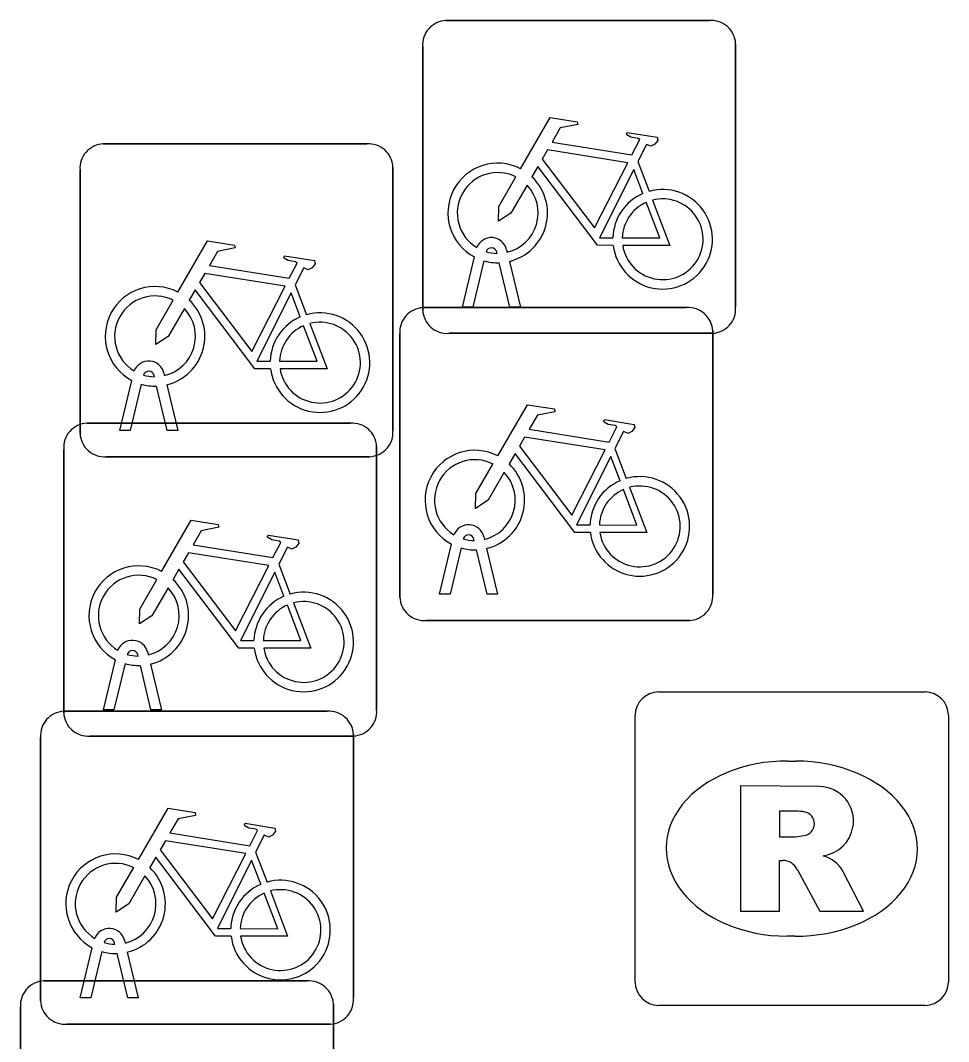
# Model space of a CAD drawing. Extents: x 161848 to 162726, y 385382 to 386521.
# Drawn here: x 162023.335 to 162026.298, y 385653.642 to 385656.903 of the extents above; entities that cross this region are included whole.
import ezdxf

# ---------------------------------------------------------------- set-up
doc = ezdxf.new("R2010")
doc.units = 0
doc.layers.add('IMGEO_Fietsenrek', color=7, linetype='Continuous')
doc.layers.add('IMGEO_Rioolput', color=7, linetype='Continuous')

msp = doc.modelspace()

# ---------------------------------------------------------------- linework, layer by layer
at = {"layer": 'IMGEO_Fietsenrek'}
for p, q in [((162024.6939, 385656.9025), (162025.5348, 385656.9025)), ((162025.5348, 385656.9025), (162024.6939, 385656.9025)), ((162024.6195, 385655.9779), (162024.6195, 385656.8188)), ((162024.6195, 385656.8188), (162024.6195, 385655.9779)), ((162025.6185, 385656.8281), (162025.6185, 385655.9872)), ((162025.6185, 385655.9872), (162025.6185, 385656.8281)), ((162023.5999, 385656.5085), (162024.4408, 385656.5085)), ((162024.4408, 385656.5085), (162023.5999, 385656.5085)), ((162025.3062, 385656.4522), (162025.3425, 385656.357)), ((162023.5255, 385655.5839), (162023.5255, 385656.4248)), ((162023.5255, 385656.4248), (162023.5255, 385655.5839)), ((162024.5245, 385656.4341), (162024.5245, 385655.5932)), ((162024.5245, 385655.5932), (162024.5245, 385656.4341)), ((162024.8569, 385656.1589), (162024.8559, 385656.1632)), ((162024.8876, 385656.1704), (162024.8894, 385656.1625)), ((162024.7465, 385655.9873), (162024.7848, 385656.1473)), ((162024.8152, 385656.1351), (162024.7799, 385655.9873)), ((162024.898, 385655.9873), (162024.8641, 385656.129)), ((162024.8964, 385656.1333), (162024.9314, 385655.9873)), ((162024.2122, 385656.0582), (162024.2485, 385655.963)), ((162024.6209, 385655.9855), (162025.4618, 385655.9855)), ((162025.4618, 385655.9855), (162024.6209, 385655.9855)), ((162024.7799, 385655.9873), (162024.7465, 385655.9873)), ((162024.9314, 385655.9873), (162024.898, 385655.9873)), ((162024.5465, 385655.0609), (162024.5465, 385655.9018)), ((162024.5465, 385655.9018), (162024.5465, 385655.0609)), ((162025.5441, 385655.9035), (162024.7032, 385655.9035)), ((162024.7032, 385655.9035), (162025.5441, 385655.9035)), ((162025.5455, 385655.9111), (162025.5455, 385655.0702)), ((162025.5455, 385655.0702), (162025.5455, 385655.9111)), ((162023.7629, 385655.7649), (162023.7619, 385655.7692)), ((162023.7936, 385655.7764), (162023.7954, 385655.7685)), ((162023.6525, 385655.5933), (162023.6908, 385655.7533)), ((162023.7212, 385655.7411), (162023.6859, 385655.5933)), ((162023.804, 385655.5933), (162023.7701, 385655.735)), ((162023.8024, 385655.7393), (162023.8374, 385655.5933)), ((162023.5479, 385655.6165), (162024.3888, 385655.6165)), ((162024.3888, 385655.6165), (162023.5479, 385655.6165)), ((162023.6859, 385655.5933), (162023.6525, 385655.5933)), ((162023.8374, 385655.5933), (162023.804, 385655.5933)), ((162024.4725, 385655.5421), (162024.4725, 385654.7012)), ((162024.4725, 385654.7012), (162024.4725, 385655.5421)), ((162023.4735, 385654.6919), (162023.4735, 385655.5328)), ((162023.4735, 385655.5328), (162023.4735, 385654.6919)), ((162024.4501, 385655.5095), (162023.6092, 385655.5095)), ((162023.6092, 385655.5095), (162024.4501, 385655.5095)), ((162025.2332, 385655.5352), (162025.2695, 385655.44)), ((162024.7839, 385655.2419), (162024.7829, 385655.2462)), ((162024.8146, 385655.2534), (162024.8164, 385655.2455)), ((162024.6735, 385655.0703), (162024.7118, 385655.2303)), ((162024.7422, 385655.2181), (162024.7069, 385655.0703)), ((162024.8234, 385655.2163), (162024.8584, 385655.0703)), ((162024.825, 385655.0703), (162024.7911, 385655.212)), ((162024.1602, 385655.1662), (162024.1965, 385655.071)), ((162024.7069, 385655.0703), (162024.6735, 385655.0703)), ((162024.8584, 385655.0703), (162024.825, 385655.0703)), ((162025.4711, 385654.9865), (162024.6302, 385654.9865)), ((162024.6302, 385654.9865), (162025.4711, 385654.9865)), ((162023.6005, 385654.7013), (162023.6388, 385654.8613)), ((162023.7109, 385654.8729), (162023.7099, 385654.8772)), ((162023.7416, 385654.8844), (162023.7434, 385654.8765)), ((162023.6692, 385654.8491), (162023.6339, 385654.7013)), ((162023.752, 385654.7013), (162023.7181, 385654.843)), ((162023.7504, 385654.8473), (162023.7854, 385654.7013)), ((162023.4739, 385654.6965), (162024.3148, 385654.6965)), ((162024.3148, 385654.6965), (162023.4739, 385654.6965)), ((162023.6339, 385654.7013), (162023.6005, 385654.7013)), ((162023.7854, 385654.7013), (162023.752, 385654.7013)), ((162023.3995, 385653.7719), (162023.3995, 385654.6128)), ((162023.3995, 385654.6128), (162023.3995, 385653.7719)), ((162024.3981, 385654.6175), (162023.5572, 385654.6175)), ((162023.5572, 385654.6175), (162024.3981, 385654.6175)), ((162024.3985, 385654.6221), (162024.3985, 385653.7812)), ((162024.3985, 385653.7812), (162024.3985, 385654.6221)), ((162024.0862, 385654.2462), (162024.1225, 385654.151)), ((162023.5265, 385653.7813), (162023.5648, 385653.9413)), ((162023.6369, 385653.9529), (162023.6359, 385653.9572)), ((162023.6676, 385653.9644), (162023.6694, 385653.9565)), ((162023.5952, 385653.9291), (162023.5599, 385653.7813)), ((162023.678, 385653.7813), (162023.6441, 385653.923)), ((162023.6764, 385653.9273), (162023.7114, 385653.7813)), ((162023.4099, 385653.8355), (162024.2508, 385653.8355)), ((162024.2508, 385653.8355), (162023.4099, 385653.8355)), ((162023.5599, 385653.7813), (162023.5265, 385653.7813)), ((162023.7114, 385653.7813), (162023.678, 385653.7813)), ((162023.3355, 385652.9109), (162023.3355, 385653.7518)), ((162023.3355, 385653.7518), (162023.3355, 385652.9109)), ((162024.3345, 385653.7611), (162024.3345, 385652.9202)), ((162024.3345, 385652.9202), (162024.3345, 385653.7611)), ((162024.3241, 385653.6975), (162023.4832, 385653.6975)), ((162023.4832, 385653.6975), (162024.3241, 385653.6975))]:
    msp.add_line(p, q, dxfattribs=at)
for points in [[(162024.9321, 385656.4292), (162025.0268, 385656.5927), (162025.113, 385656.5789), (162025.1147, 385656.5702), (162025.0586, 385656.5593), (162025.0324, 385656.514), (162025.2876, 385656.4732)], [(162025.2876, 385656.4732), (162025.3126, 385656.522), (162025.3075, 385656.526), (162025.2843, 385656.5297), (162025.2716, 385656.5372), (162025.2706, 385656.5403), (162025.2728, 385656.5449), (162025.3676, 385656.5298), (162025.3699, 385656.5195), (162025.3605, 385656.5071), (162025.3481, 385656.5007), (162025.3336, 385656.5069), (162025.3062, 385656.4522)], [(162025.2747, 385656.448), (162025.0179, 385656.489), (162025.0012, 385656.4602), (162025.1682, 385656.2399), (162025.2747, 385656.448)], [(162025.2278, 385656.1845), (162025.1781, 385656.1846), (162024.9874, 385656.4363), (162024.9684, 385656.4035)], [(162025.3227, 385656.35), (162025.2934, 385656.4268), (162025.184, 385656.2087), (162025.2267, 385656.2086)], [(162024.9528, 385656.3767), (162024.9012, 385656.2875), (162024.8613, 385656.2615), (162024.8625, 385656.309), (162024.917, 385656.4032)], [(162025.2567, 385656.2085), (162025.3766, 385656.2083), (162025.3334, 385656.3219)], [(162025.3532, 385656.3288), (162025.4082, 385656.1842), (162025.2581, 385656.1845)], [(162023.8381, 385656.0352), (162023.9328, 385656.1987), (162024.019, 385656.1849), (162024.0207, 385656.1762), (162023.9646, 385656.1653), (162023.9384, 385656.12), (162024.1936, 385656.0792)], [(162024.1936, 385656.0792), (162024.2186, 385656.128), (162024.2135, 385656.132), (162024.1903, 385656.1357), (162024.1776, 385656.1432), (162024.1766, 385656.1463), (162024.1788, 385656.1509), (162024.2736, 385656.1358), (162024.2759, 385656.1255), (162024.2665, 385656.1131), (162024.2541, 385656.1067), (162024.2396, 385656.1129), (162024.2122, 385656.0582)], [(162024.1807, 385656.054), (162023.9239, 385656.095), (162023.9072, 385656.0662), (162024.0742, 385655.8459), (162024.1807, 385656.054)], [(162024.1338, 385655.7905), (162024.0841, 385655.7906), (162023.8934, 385656.0423), (162023.8744, 385656.0095)], [(162024.2287, 385655.956), (162024.1994, 385656.0328), (162024.09, 385655.8147), (162024.1327, 385655.8146)], [(162023.8588, 385655.9827), (162023.8072, 385655.8935), (162023.7673, 385655.8675), (162023.7685, 385655.915), (162023.823, 385656.0092)], [(162024.2592, 385655.9348), (162024.3142, 385655.7902), (162024.1641, 385655.7905)], [(162024.1627, 385655.8145), (162024.2826, 385655.8143), (162024.2394, 385655.9279)], [(162024.8591, 385655.5122), (162024.9538, 385655.6757), (162025.04, 385655.6619), (162025.0417, 385655.6532), (162024.9856, 385655.6423), (162024.9594, 385655.597), (162025.2146, 385655.5562)], [(162025.2146, 385655.5562), (162025.2396, 385655.605), (162025.2345, 385655.609), (162025.2113, 385655.6127), (162025.1986, 385655.6202), (162025.1976, 385655.6233), (162025.1998, 385655.6279), (162025.2946, 385655.6128), (162025.2969, 385655.6025), (162025.2875, 385655.5901), (162025.2751, 385655.5837), (162025.2606, 385655.5899), (162025.2332, 385655.5352)], [(162025.2017, 385655.531), (162024.9449, 385655.572), (162024.9282, 385655.5432), (162025.0952, 385655.3229), (162025.2017, 385655.531)], [(162025.1548, 385655.2675), (162025.1051, 385655.2676), (162024.9144, 385655.5193), (162024.8954, 385655.4865)], [(162025.2497, 385655.433), (162025.2204, 385655.5098), (162025.111, 385655.2917), (162025.1537, 385655.2916)], [(162024.8798, 385655.4597), (162024.8282, 385655.3705), (162024.7883, 385655.3445), (162024.7895, 385655.392), (162024.844, 385655.4862)], [(162025.2802, 385655.4118), (162025.3352, 385655.2672), (162025.1851, 385655.2675)], [(162025.1837, 385655.2915), (162025.3036, 385655.2913), (162025.2604, 385655.4049)], [(162023.7861, 385655.1432), (162023.8808, 385655.3067), (162023.967, 385655.2929), (162023.9687, 385655.2842), (162023.9126, 385655.2733), (162023.8864, 385655.228), (162024.1416, 385655.1872)], [(162024.1416, 385655.1872), (162024.1666, 385655.236), (162024.1615, 385655.24), (162024.1383, 385655.2437), (162024.1256, 385655.2512), (162024.1246, 385655.2543), (162024.1268, 385655.2589), (162024.2216, 385655.2438), (162024.2239, 385655.2335), (162024.2145, 385655.2211), (162024.2021, 385655.2147), (162024.1876, 385655.2209), (162024.1602, 385655.1662)], [(162024.1287, 385655.162), (162023.8719, 385655.203), (162023.8552, 385655.1742), (162024.0222, 385654.9539), (162024.1287, 385655.162)], [(162024.0818, 385654.8985), (162024.0321, 385654.8986), (162023.8414, 385655.1503), (162023.8224, 385655.1175)], [(162023.8068, 385655.0907), (162023.7552, 385655.0015), (162023.7153, 385654.9755), (162023.7165, 385655.023), (162023.771, 385655.1172)], [(162024.1767, 385655.064), (162024.1474, 385655.1408), (162024.038, 385654.9227), (162024.0807, 385654.9226)], [(162024.1107, 385654.9225), (162024.2306, 385654.9223), (162024.1874, 385655.0359)], [(162024.2072, 385655.0428), (162024.2622, 385654.8982), (162024.1121, 385654.8985)], [(162023.7121, 385654.2232), (162023.8068, 385654.3867), (162023.893, 385654.3729), (162023.8947, 385654.3642), (162023.8386, 385654.3533), (162023.8124, 385654.308), (162024.0676, 385654.2672)], [(162024.0676, 385654.2672), (162024.0926, 385654.316), (162024.0875, 385654.32), (162024.0643, 385654.3237), (162024.0516, 385654.3312), (162024.0506, 385654.3343), (162024.0528, 385654.3389), (162024.1476, 385654.3238), (162024.1499, 385654.3135), (162024.1405, 385654.3011), (162024.1281, 385654.2947), (162024.1136, 385654.3009), (162024.0862, 385654.2462)], [(162024.0547, 385654.242), (162023.7979, 385654.283), (162023.7812, 385654.2542), (162023.9482, 385654.0339), (162024.0547, 385654.242)], [(162024.0078, 385653.9785), (162023.9581, 385653.9786), (162023.7674, 385654.2303), (162023.7484, 385654.1975)], [(162024.1027, 385654.144), (162024.0734, 385654.2208), (162023.964, 385654.0027), (162024.0067, 385654.0026)], [(162023.7328, 385654.1707), (162023.6812, 385654.0815), (162023.6413, 385654.0555), (162023.6425, 385654.103), (162023.697, 385654.1972)], [(162024.0367, 385654.0025), (162024.1566, 385654.0023), (162024.1134, 385654.1159)], [(162024.1332, 385654.1228), (162024.1882, 385653.9782), (162024.0381, 385653.9785)]]:
    msp.add_lwpolyline(points, dxfattribs=at)
for centre, radius, start, end in [((162024.6972, 385656.8246), 0.0779, 92.4484, 184.2845), ((162024.6972, 385656.8246), 0.0779, 92.4484, 184.2845), ((162025.5406, 385656.8248), 0.0779, 2.4484, 94.2845), ((162025.5406, 385656.8248), 0.0779, 2.4484, 94.2845), ((162023.6032, 385656.4306), 0.0779, 92.4484, 184.2845), ((162023.6032, 385656.4306), 0.0779, 92.4484, 184.2845), ((162024.4466, 385656.4308), 0.0779, 2.4484, 94.2845), ((162024.4466, 385656.4308), 0.0779, 2.4484, 94.2845), ((162024.8591, 385656.2879), 0.159, 62.6766, 242.1369), ((162024.8591, 385656.2879), 0.129, 63.3192, 238.903), ((162024.8591, 385656.2879), 0.159, 283.5766, 46.6042), ((162024.8591, 385656.2879), 0.129, 283.6043, 43.4302), ((162025.3857, 385656.2039), 0.159, 187.0065, 105.7708), ((162025.3857, 385656.2039), 0.159, 113.3408, 178.3217), ((162025.3857, 385656.2039), 0.129, 113.923, 177.9556), ((162025.3857, 385656.2039), 0.129, 188.6715, 104.5883), ((162024.8389, 385656.1593), 0.0499, 12.8025, 158.6934), ((162024.8389, 385656.1593), 0.0174, 12.8025, 163.4502), ((162024.8591, 385656.2879), 0.129, 253.415, 269.0204), ((162024.8591, 385656.2879), 0.159, 253.9967, 271.7867), ((162023.7651, 385655.8939), 0.159, 62.6766, 242.1369), ((162023.7651, 385655.8939), 0.129, 63.3192, 238.903), ((162023.7651, 385655.8939), 0.159, 283.5766, 46.6042), ((162023.7651, 385655.8939), 0.129, 283.6043, 43.4302), ((162024.2917, 385655.8099), 0.159, 187.0065, 105.7708), ((162024.6242, 385655.9076), 0.0779, 92.4484, 184.2845), ((162024.6242, 385655.9076), 0.0779, 92.4484, 184.2845), ((162024.6974, 385655.9812), 0.0779, 182.4484, 274.2845), ((162024.6974, 385655.9812), 0.0779, 182.4484, 274.2845), ((162025.4676, 385655.9078), 0.0779, 2.4484, 94.2845), ((162025.4676, 385655.9078), 0.0779, 2.4484, 94.2845), ((162025.5408, 385655.9814), 0.0779, 272.4484, 4.2845), ((162025.5408, 385655.9814), 0.0779, 272.4484, 4.2845), ((162024.2917, 385655.8099), 0.159, 113.3408, 178.3217), ((162024.2917, 385655.8099), 0.129, 188.6715, 104.5883), ((162024.2917, 385655.8099), 0.129, 113.923, 177.9556), ((162023.7449, 385655.7653), 0.0499, 12.8025, 158.6934), ((162023.7449, 385655.7653), 0.0174, 12.8025, 163.4502), ((162023.7651, 385655.8939), 0.129, 253.415, 269.0204), ((162023.7651, 385655.8939), 0.159, 253.9967, 271.7867), ((162023.5512, 385655.5386), 0.0779, 92.4484, 184.2845), ((162023.5512, 385655.5386), 0.0779, 92.4484, 184.2845), ((162024.3946, 385655.5388), 0.0779, 2.4484, 94.2845), ((162024.3946, 385655.5388), 0.0779, 2.4484, 94.2845), ((162023.6034, 385655.5872), 0.0779, 182.4484, 274.2845), ((162023.6034, 385655.5872), 0.0779, 182.4484, 274.2845), ((162024.4468, 385655.5874), 0.0779, 272.4484, 4.2845), ((162024.4468, 385655.5874), 0.0779, 272.4484, 4.2845), ((162024.7861, 385655.3709), 0.159, 62.6766, 242.1369), ((162024.7861, 385655.3709), 0.129, 63.3192, 238.903), ((162024.7861, 385655.3709), 0.159, 283.5766, 46.6042), ((162024.7861, 385655.3709), 0.129, 283.6043, 43.4302), ((162025.3127, 385655.2869), 0.159, 187.0065, 105.7708), ((162025.3127, 385655.2869), 0.159, 113.3408, 178.3217), ((162025.3127, 385655.2869), 0.129, 188.6715, 104.5883), ((162025.3127, 385655.2869), 0.129, 113.923, 177.9556), ((162024.7659, 385655.2423), 0.0499, 12.8025, 158.6934), ((162024.7659, 385655.2423), 0.0174, 12.8025, 163.4502), ((162024.7861, 385655.3709), 0.129, 253.415, 269.0204), ((162024.7861, 385655.3709), 0.159, 253.9967, 271.7867), ((162023.7131, 385655.0019), 0.159, 62.6766, 242.1369), ((162023.7131, 385655.0019), 0.129, 63.3192, 238.903), ((162023.7131, 385655.0019), 0.159, 283.5766, 46.6042), ((162023.7131, 385655.0019), 0.129, 283.6043, 43.4302), ((162024.2397, 385654.9179), 0.159, 113.3408, 178.3217), ((162024.2397, 385654.9179), 0.159, 187.0065, 105.7708), ((162024.6244, 385655.0642), 0.0779, 182.4484, 274.2845), ((162024.6244, 385655.0642), 0.0779, 182.4484, 274.2845), ((162025.4678, 385655.0644), 0.0779, 272.4484, 4.2845), ((162025.4678, 385655.0644), 0.0779, 272.4484, 4.2845), ((162024.2397, 385654.9179), 0.129, 113.923, 177.9556), ((162024.2397, 385654.9179), 0.129, 188.6715, 104.5883), ((162023.6929, 385654.8733), 0.0499, 12.8025, 158.6934), ((162023.6929, 385654.8733), 0.0174, 12.8025, 163.4502), ((162023.7131, 385655.0019), 0.129, 253.415, 269.0204), ((162023.7131, 385655.0019), 0.159, 253.9967, 271.7867), ((162023.4772, 385654.6186), 0.0779, 92.4484, 184.2845), ((162023.4772, 385654.6186), 0.0779, 92.4484, 184.2845), ((162023.5514, 385654.6952), 0.0779, 182.4484, 274.2845), ((162023.5514, 385654.6952), 0.0779, 182.4484, 274.2845), ((162024.3206, 385654.6188), 0.0779, 2.4484, 94.2845), ((162024.3206, 385654.6188), 0.0779, 2.4484, 94.2845), ((162024.3948, 385654.6954), 0.0779, 272.4484, 4.2845), ((162024.3948, 385654.6954), 0.0779, 272.4484, 4.2845), ((162023.6391, 385654.0819), 0.159, 62.6766, 242.1369), ((162023.6391, 385654.0819), 0.129, 63.3192, 238.903), ((162023.6391, 385654.0819), 0.129, 283.6043, 43.4302), ((162023.6391, 385654.0819), 0.159, 283.5766, 46.6042), ((162024.1657, 385653.9979), 0.159, 113.3408, 178.3217), ((162024.1657, 385653.9979), 0.159, 187.0065, 105.7708), ((162024.1657, 385653.9979), 0.129, 113.923, 177.9556), ((162024.1657, 385653.9979), 0.129, 188.6715, 104.5883), ((162023.6189, 385653.9533), 0.0499, 12.8025, 158.6934), ((162023.6189, 385653.9533), 0.0174, 12.8025, 163.4502), ((162023.6391, 385654.0819), 0.129, 253.415, 269.0204), ((162023.6391, 385654.0819), 0.159, 253.9967, 271.7867), ((162023.4132, 385653.7576), 0.0779, 92.4484, 184.2845), ((162023.4132, 385653.7576), 0.0779, 92.4484, 184.2845), ((162024.2566, 385653.7578), 0.0779, 2.4484, 94.2845), ((162024.2566, 385653.7578), 0.0779, 2.4484, 94.2845), ((162024.3208, 385653.7754), 0.0779, 272.4484, 4.2845), ((162024.3208, 385653.7754), 0.0779, 272.4484, 4.2845), ((162023.4774, 385653.7752), 0.0779, 182.4484, 274.2845), ((162023.4774, 385653.7752), 0.0779, 182.4484, 274.2845)]:
    msp.add_arc(centre, radius, start, end, dxfattribs=at)
at = {"layer": 'IMGEO_Rioolput'}
for p, q in [((162025.3719, 385654.7585), (162026.2241, 385654.7585)), ((162025.2975, 385653.8319), (162025.2975, 385654.6841)), ((162026.2985, 385654.6841), (162026.2985, 385653.8319)), ((162025.7855, 385654.5377), (162025.8105, 385654.5377)), ((162025.8075, 385653.9783), (162025.7826, 385653.9783)), ((162026.2241, 385653.7575), (162025.3719, 385653.7575))]:
    msp.add_line(p, q, dxfattribs=at)
for points in [[(162025.3719, 385654.7585), (162026.2241, 385654.7585)], [(162025.2975, 385653.8319), (162025.2975, 385654.6841)], [(162026.2985, 385654.6841), (162026.2985, 385653.8319)], [(162025.8865, 385654.4559), (162025.6338, 385654.458), (162025.6338, 385654.058)], [(162025.8122, 385654.3772), (162025.7582, 385654.3772), (162025.7582, 385654.2959)], [(162025.7582, 385654.2959), (162025.81, 385654.2959)], [(162025.6338, 385654.058), (162025.7582, 385654.058), (162025.7582, 385654.2205), (162025.769, 385654.2205)], [(162025.8157, 385654.1906), (162025.8872, 385654.058), (162026.0269, 385654.058), (162025.9619, 385654.1842)], [(162026.2241, 385653.7575), (162025.3719, 385653.7575)]]:
    msp.add_lwpolyline(points, dxfattribs=at)
for centre, radius, start, end in [((162025.374, 385654.682), 0.0765, 91.552, 178.448), ((162025.374, 385654.682), 0.0765, 91.552, 178.448), ((162026.222, 385654.682), 0.0765, 1.552, 88.448), ((162026.222, 385654.682), 0.0765, 1.552, 88.448), ((162025.8854, 385654.3464), 0.1095, 350.3612, 89.416), ((162025.8175, 385654.2809), 0.0964, 77.0061, 93.1865), ((162025.8324, 385654.3376), 0.0378, 276.6634, 79.6772), ((162025.7942, 385654.4852), 0.1899, 274.7715, 282.9687), ((162025.883, 385654.3456), 0.1117, 277.5842, 350.9817), ((162025.8675, 385654.1308), 0.1085, 29.5134, 73.7905), ((162025.7678, 385654.1672), 0.0533, 26.0293, 88.6989), ((162025.374, 385653.834), 0.0765, 181.552, 268.448), ((162025.374, 385653.834), 0.0765, 181.552, 268.448), ((162026.222, 385653.834), 0.0765, 271.552, 358.448), ((162026.222, 385653.834), 0.0765, 271.552, 358.448)]:
    msp.add_arc(centre, radius, start, end, dxfattribs=at)
for centre, major_axis, ratio, start_param, end_param in [((162025.784, 385654.258), (-0.3872, 0.002), 0.722429, 4.712389, 7.853982), ((162025.809, 385654.258), (-0.3901, 0.002), 0.717154, 1.570796, 4.712389)]:
    msp.add_ellipse(centre, major_axis=major_axis, ratio=ratio, start_param=start_param, end_param=end_param, dxfattribs=at)

doc.saveas('drawing.dxf')
